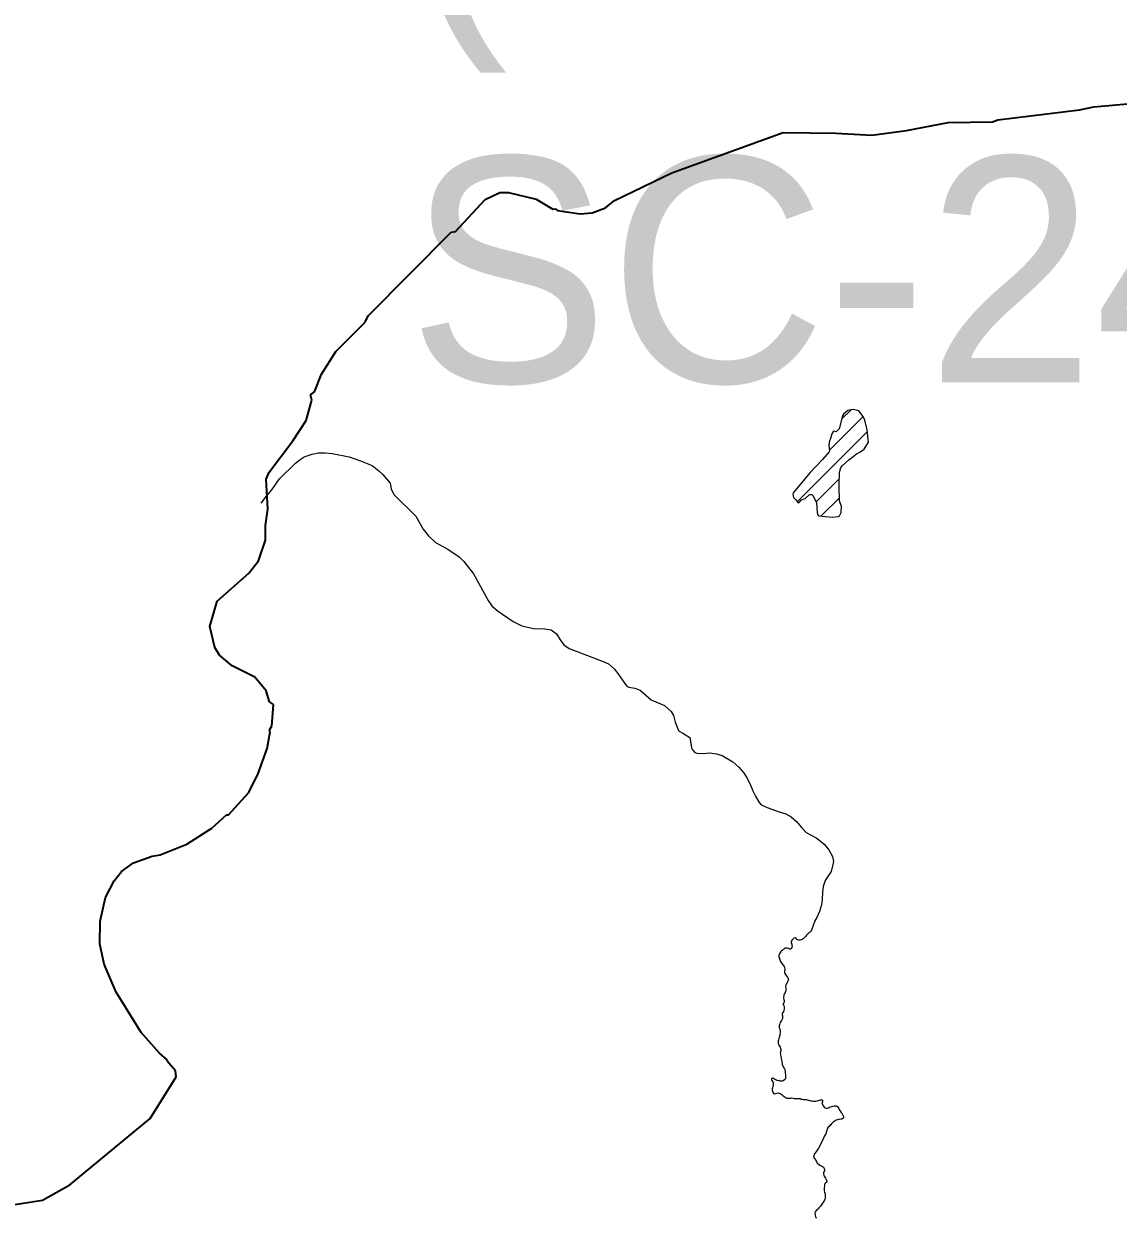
# Model space of a CAD drawing. Extents: x -1643653 to 4543381, y 1624270 to 13878484.
# Drawn here: x 608778 to 611206, y 8912448 to 8915094 of the extents above; entities that cross this region are included whole.
import ezdxf

# ---------------------------------------------------------------- set-up
doc = ezdxf.new("R2010")
doc.units = 0
doc.header["$LTSCALE"] = 200
doc.linetypes.add('LONG_DASH_SHORT_DASH', pattern=[9.9, 6, -1.2, 1.5, -1.2])
doc.layers.add('1', color=7, linetype='Continuous', lineweight=13)
doc.layers.add('6', color=7, linetype='Continuous', lineweight=13)

msp = doc.modelspace()

# ---------------------------------------------------------------- linework, layer by layer
at = {"layer": '1', "lineweight": 25}
msp.add_spline([(814781, 9009175.5), (814787.2, 9009173.4), (814796.9, 9009173.4), (814799.4, 9009172.4), (814805.1, 9009174.5), (814805.6, 9009176.5), (814811.7, 9009179.5), (814811.7, 9009179.5), (814801.5, 9009181), (814790.7, 9009181.5), (814784.1, 9009183.1), (814777.4, 9009185.1), (814778.4, 9009175.5)], degree=3, dxfattribs=at)
at = {"layer": '6'}
for p, q in [((610592.8, 8914218.2), (610613.2, 8914238.6)), ((610565.7, 8914148.7), (610640.2, 8914223.2)), ((610494, 8914034.6), (610649.5, 8914190.1)), ((610536, 8914034.2), (610587.2, 8914085.3)), ((610547.2, 8914002.9), (610587.8, 8914043.4))]:
    msp.add_line(p, q, dxfattribs=at)
at = {"layer": '6', "linetype": 'LONG_DASH_SHORT_DASH', "lineweight": 35}
for points in [[(609417, 8914259.9), (609414.5, 8914271.5), (609423.4, 8914278), (609438.5, 8914317.1), (609470.2, 8914368), (609534.8, 8914432.1), (609542.7, 8914447.8), (609726.2, 8914632.2), (609735.6, 8914633.7), (609801.8, 8914705.2), (609834.3, 8914720.4), (609853.1, 8914720.4), (609915.1, 8914705.6), (609951.4, 8914683.3), (609956.6, 8914684.2), (609962.2, 8914680.3), (610012.3, 8914673.4), (610039, 8914675), (610068.6, 8914686.7), (610088.4, 8914702.4), (610215.4, 8914764.3), (610462.8, 8914853.2), (610579.4, 8914851.9), (610659.1, 8914847.2), (610736.4, 8914857.9), (610829, 8914875.5), (610927.4, 8914877.4), (610939, 8914881.5), (611120.3, 8914903.8), (611152.1, 8914910.7), (611312, 8914924.8)], [(608739.3, 8912473), (608819.6, 8912485.1), (608880, 8912519.3), (609058.8, 8912666.4), (609116.5, 8912759.3), (609114.9, 8912772.6), (609096.2, 8912793.6), (609097.3, 8912795.6), (609078.6, 8912811.8), (609038.2, 8912857.6), (608983.3, 8912946.8), (608956.3, 8913009.1), (608946.9, 8913054.2), (608947.5, 8913104.1), (608959.7, 8913156.7), (608979, 8913193.9), (608994.6, 8913214.2), (609021.3, 8913233.8), (609062.8, 8913248.6), (609080.9, 8913251), (609139.7, 8913275.3), (609195.1, 8913310.8), (609228, 8913340.4), (609232.6, 8913340.3), (609276.6, 8913389.1), (609297.3, 8913429.6), (609318.1, 8913487), (609324.7, 8913524.3), (609323.1, 8913528.6), (609328.6, 8913536.8), (609332, 8913584.8), (609323.1, 8913590.8), (609315.6, 8913614.7), (609290.5, 8913645.2), (609240.2, 8913670.2), (609212.4, 8913694.1), (609201.8, 8913711), (609190.8, 8913757.9), (609207.3, 8913814.3), (609277.5, 8913876.2), (609298.7, 8913903.7), (609314.4, 8913949), (609314.4, 8913981.9), (609319.5, 8914018.2), (609315.7, 8914084.9), (609322.5, 8914099.7), (609375.2, 8914169.3), (609404.5, 8914214.5), (609417, 8914259.9)]]:
    msp.add_lwpolyline(points, dxfattribs=at)
at = {"layer": '6'}
for points in [[(610550.1, 8914128.2), (610522.6, 8914099.6), (610485.2, 8914054.4), (610484.5, 8914051.4), (610485.8, 8914043.6), (610490.9, 8914038.7), (610495.7, 8914032.3), (610498.2, 8914032.8), (610503.2, 8914038.6), (610511.3, 8914041.6), (610520, 8914049.9), (610522.6, 8914050.8), (610526.2, 8914050.7), (610528.6, 8914048), (610536.9, 8914032.6), (610538.2, 8914010.4), (610539.8, 8914005.3), (610541.1, 8914003.4), (610572.1, 8914000.6), (610584.6, 8914001.8), (610587.4, 8914003), (610591.6, 8914010.9), (610591.8, 8914024.6), (610588.8, 8914032.4), (610588, 8914036.4), (610586.7, 8914070.3), (610587.8, 8914099.9), (610590.6, 8914109.6), (610593.7, 8914113.9), (610608, 8914127.7), (610618.3, 8914134.6), (610625.4, 8914140.7), (610632.9, 8914144.4), (610642.7, 8914150.8), (610652.1, 8914166.7), (610649.1, 8914194), (610643.6, 8914215.7), (610640.1, 8914223.4), (610630.2, 8914235.9), (610618.4, 8914238.7)], [(610618.4, 8914238.7), (610613.1, 8914238.6), (610606, 8914236.5), (610596.3, 8914228.7), (610594.6, 8914224.8), (610586.9, 8914195.9), (610580.3, 8914189.7), (610574.4, 8914190.9), (610570.6, 8914185.2), (610568.3, 8914176.6), (610564.4, 8914166.3), (610563.7, 8914158.5), (610565.8, 8914148.4), (610564.8, 8914145.3), (610550.1, 8914128.2)], [(609304.8, 8914031.3), (609316.3, 8914047), (609328.2, 8914061), (609345.4, 8914085), (609380.9, 8914119.9), (609391.6, 8914128.4), (609400.3, 8914134.1), (609417.9, 8914140.3)], [(609417.9, 8914140.3), (609432.3, 8914143), (609446.8, 8914143.1), (609462, 8914141.3), (609500.2, 8914133.9), (609525, 8914125.2), (609551.2, 8914114.5), (609565.8, 8914103.2), (609574.5, 8914094.8), (609590.7, 8914075.3), (609593.5, 8914063.3), (609599.2, 8914050.6), (609647.6, 8914002.6), (609664.4, 8913973.8), (609675.8, 8913959.2), (609691.7, 8913944.3), (609718.8, 8913929.2), (609744.3, 8913912.2), (609754.5, 8913902), (609775.4, 8913874.4), (609799.6, 8913831.8), (609808, 8913815.2), (609816.3, 8913803.9), (609827.9, 8913793.1), (609863.5, 8913769.2), (609883, 8913759.4), (609908.5, 8913753.4), (609934, 8913752.3), (609948.3, 8913750), (609960, 8913741.4), (609967.7, 8913728.2), (609976.3, 8913717.3), (609987.7, 8913708.8), (610063.1, 8913680.4), (610075.6, 8913674.7), (610087.9, 8913664), (610096.3, 8913653.3), (610112.7, 8913629.2), (610116, 8913625.7), (610120.4, 8913623.2), (610133.8, 8913620.9), (610145.7, 8913616.5), (610170.2, 8913594.9), (610199.2, 8913582.2), (610214.4, 8913569.6), (610219.3, 8913560.4), (610223.4, 8913545.4), (610230.4, 8913527.1), (610232.1, 8913525.3), (610240.4, 8913521), (610255.3, 8913511.4), (610259.1, 8913488.4), (610261.4, 8913484.1), (610266.4, 8913478.2), (610271.4, 8913476.7), (610286, 8913476.2), (610299.6, 8913477.2), (610314.8, 8913475.2), (610327.5, 8913471.4), (610351.4, 8913457.7), (610364.5, 8913445.8), (610374.8, 8913433.9), (610381.7, 8913423.5), (610381.7, 8913423.5), (610389.1, 8913409.2)], [(610389.1, 8913409.2), (610395.4, 8913393.2), (610401.3, 8913381.1), (610409.7, 8913367.4), (610414, 8913362.1), (610427.1, 8913356), (610453.7, 8913346.8), (610468.8, 8913342.4), (610480.8, 8913335.7), (610492.2, 8913325.5), (610503.7, 8913311.6), (610513.8, 8913301.2), (610536.1, 8913288.8), (610548.6, 8913279.7), (610553.6, 8913275), (610564.1, 8913262.7), (610572.3, 8913247.7), (610574, 8913236.7), (610573.8, 8913232.5), (610569.3, 8913214.6), (610556.1, 8913194.1), (610551.1, 8913181.3), (610549.8, 8913168.7), (610549.5, 8913152.5), (610547.4, 8913140.6), (610543.5, 8913125.3), (610537.7, 8913112.6), (610533.2, 8913105.3), (610525.4, 8913084.2)], [(610525.4, 8913084.2), (610525.2, 8913084), (610523.8, 8913081.7), (610522, 8913079.7), (610520.1, 8913078.1), (610517.9, 8913076.8), (610516.1, 8913074.9), (610514.3, 8913072.9), (610512.9, 8913070.6), (610511.1, 8913068.7), (610509, 8913066.9), (610506.9, 8913065.2), (610504.8, 8913063.8), (610502.6, 8913062.7), (610500.1, 8913062.3), (610497.2, 8913062.1), (610495, 8913062.6), (610492.6, 8913063.5), (610491.2, 8913065.9), (610489, 8913067.2), (610486.6, 8913066.3), (610484.7, 8913064.7), (610482.8, 8913062.8), (610481.3, 8913060.5), (610480.3, 8913058.2), (610480.7, 8913055.6), (610481.7, 8913053.3), (610482.2, 8913050.7), (610482.8, 8913048.2), (610482.2, 8913045.7), (610480.8, 8913043.5), (610478.9, 8913041.8), (610476.4, 8913042.4), (610474.2, 8913043.6), (610471.6, 8913044), (610469.1, 8913044.3), (610466.4, 8913044), (610464.5, 8913042.3), (610462.4, 8913040.8), (610460.3, 8913039.3), (610458.4, 8913037.4), (610456.6, 8913035.5), (610455.2, 8913033.2), (610454.1, 8913030.7), (610453.4, 8913027.8), (610453.2, 8913024.5), (610454.2, 8913022), (610454.9, 8913019.4), (610455.8, 8913017), (610457, 8913014.7), (610458.5, 8913012.5), (610460.3, 8913009.9), (610461.9, 8913007.7), (610463.3, 8913005.6), (610464.7, 8913003.4), (610465.7, 8913001.1), (610466.5, 8912998.6), (610466.2, 8912995.8), (610466, 8912993.3), (610466, 8912990.6), (610466.7, 8912988.2), (610468.1, 8912985.8), (610469.7, 8912983.7), (610471.1, 8912981.4), (610472.7, 8912979.4)], [(610472.7, 8912979.4), (610474.1, 8912977.1), (610474.3, 8912974.6), (610473.3, 8912971.7), (610472.1, 8912969.3), (610470.7, 8912966.8), (610469.7, 8912964.4), (610468.6, 8912962), (610468.2, 8912959.3), (610468.7, 8912956.7), (610468.7, 8912954.1), (610468.7, 8912951.1), (610468.2, 8912948.2), (610466.8, 8912945.8), (610465.7, 8912943.4), (610464.4, 8912941.1), (610463.9, 8912938.6), (610463.8, 8912936), (610463.7, 8912933.4), (610464, 8912930.7), (610465.1, 8912928.2), (610465.2, 8912925.7), (610463.9, 8912923.4), (610462.9, 8912921.1), (610462.7, 8912918.6), (610464.4, 8912916.8), (610465.1, 8912914.2), (610465.1, 8912911.5), (610465, 8912908.8), (610464.4, 8912906.3), (610463.5, 8912903.5), (610461.8, 8912901.5), (610460.4, 8912899.3), (610460.5, 8912896.7), (610460.9, 8912894.1), (610461.2, 8912891.5), (610461.1, 8912889)], [(610461.1, 8912889), (610460.2, 8912886.6), (610459, 8912884.1), (610457.3, 8912881.8), (610456.1, 8912879.3), (610455.2, 8912876.8), (610454.5, 8912874.4), (610454.1, 8912871.8), (610453.8, 8912869.2), (610454.6, 8912866.6), (610455.5, 8912864), (610455.9, 8912861.6), (610456.1, 8912859), (610455.8, 8912856.5), (610455.5, 8912853.8), (610455.1, 8912851.4), (610454.6, 8912848.8), (610453.9, 8912846.3), (610453.4, 8912843.8), (610452.7, 8912841.3), (610451.9, 8912838.9), (610451.8, 8912836.3), (610451.7, 8912833.7), (610452, 8912831.1), (610453.3, 8912828.9), (610454.9, 8912826.9), (610456.1, 8912824.6), (610456.9, 8912821.9), (610457.3, 8912819.3), (610457.4, 8912816.7), (610456.8, 8912814.2), (610455.9, 8912811.8), (610456.5, 8912809.3), (610457, 8912806.7), (610457.5, 8912804.1), (610458.1, 8912801.3), (610458.6, 8912798.8), (610459, 8912796.3), (610459.4, 8912793.5), (610459.9, 8912791.1), (610460.2, 8912788.5), (610460.6, 8912785.9), (610461.6, 8912783.6), (610462.8, 8912781.4), (610464.2, 8912779.2), (610465.8, 8912777.2), (610466.5, 8912774.8), (610466.8, 8912772.2), (610467, 8912769.3), (610467.2, 8912766.7), (610467.5, 8912764), (610467.6, 8912761.4), (610467.6, 8912758.8), (610467.5, 8912756.3), (610467.1, 8912753.9), (610465.3, 8912752), (610462.9, 8912750.2), (610460.6, 8912749.4), (610457.8, 8912749.3), (610455.3, 8912749.6), (610453, 8912750.6), (610450.4, 8912750.4), (610447.8, 8912751.3), (610445.6, 8912752.5), (610443.4, 8912753.9)], [(610443.4, 8912753.9), (610441.1, 8912755), (610438.7, 8912755.7), (610436.6, 8912754.2), (610436.6, 8912751.7), (610438.3, 8912749.8), (610440, 8912747.9), (610440.5, 8912745.4), (610440.4, 8912742.7), (610440.2, 8912740), (610439.6, 8912737.5), (610438.9, 8912734.9), (610438.6, 8912732.3), (610438.6, 8912729.7), (610438.8, 8912727.2), (610439.8, 8912724.8), (610441.4, 8912722.4), (610443.5, 8912721), (610446.1, 8912721.6), (610448.4, 8912722.8), (610451.3, 8912723.1), (610453.8, 8912722.7), (610456.3, 8912721.6), (610458.5, 8912720.2), (610460.6, 8912718.7), (610462.7, 8912717), (610464.8, 8912715.6), (610466.8, 8912713.9), (610469.1, 8912712.5), (610471.6, 8912711.9), (610474.2, 8912711.9), (610476.9, 8912711.8), (610479.6, 8912711.8), (610482.2, 8912712.1), (610484.9, 8912711.5), (610487.4, 8912711), (610489.9, 8912710.8)], [(610489.9, 8912710.8), (610492.5, 8912710.9), (610495.2, 8912711.1), (610497.8, 8912711.1), (610500.5, 8912710.7), (610502.8, 8912709.7), (610505.4, 8912709.1), (610508.1, 8912708.8), (610510.9, 8912708.7), (610513.6, 8912708.4), (610516.3, 8912707.8), (610518.8, 8912707.1), (610521.4, 8912706.4), (610523.9, 8912705.7), (610526.8, 8912705.4), (610529.8, 8912705.3), (610532.6, 8912705.2), (610535.2, 8912705.2), (610537.9, 8912705.4), (610540.4, 8912706.1), (610543.1, 8912707.2), (610545.6, 8912707.8), (610548.1, 8912707.8), (610550.1, 8912706.2), (610549.6, 8912703.7), (610548.7, 8912701.3), (610549.3, 8912698.8), (610550.4, 8912696.3), (610551.8, 8912694), (610553.3, 8912691.8), (610555.4, 8912690.4), (610558, 8912689.6), (610560.6, 8912689.5), (610563.1, 8912690), (610565.4, 8912691.3), (610567.7, 8912692.3), (610570.3, 8912693.2), (610572.8, 8912693.9), (610575.6, 8912694.6), (610578.2, 8912694.7), (610580.7, 8912694.3), (610583, 8912692.9), (610584.6, 8912691), (610586, 8912688.9), (610587.2, 8912686.6), (610588.6, 8912684.5), (610589.9, 8912682.3), (610591.3, 8912680.1), (610593, 8912678.1), (610594.4, 8912675.4), (610596.4, 8912670.8)], [(610596.4, 8912670.8), (610596.7, 8912669.8), (610596.7, 8912669.2), (610596.2, 8912667.9), (610595.2, 8912666.8), (610593.2, 8912665.4), (610590.7, 8912664.7), (610588, 8912664.5), (610585.4, 8912664.6), (610583.1, 8912663.3), (610580.5, 8912662.8), (610578.3, 8912661.4), (610576.1, 8912660.1), (610573.9, 8912658.5), (610571.9, 8912656.7), (610570, 8912654.9), (610568.2, 8912652.8), (610566.5, 8912650.8), (610564.6, 8912648.9), (610562.6, 8912647.3), (610560.9, 8912645.4), (610560.2, 8912642.6), (610559.3, 8912640.2), (610558.6, 8912637.8), (610558.2, 8912635.1), (610557.1, 8912632.7), (610555.7, 8912630.5), (610554.6, 8912628), (610552.4, 8912623.1)], [(610552.4, 8912623.1), (610551.4, 8912620.9), (610547.8, 8912614.2), (610544.7, 8912607.2), (610541.2, 8912600.6), (610536.7, 8912594.4), (610532, 8912588.5), (610530, 8912581.1), (610534.2, 8912574.9), (610538.4, 8912568.3), (610544.2, 8912563.2), (610547.2, 8912561.2), (610549.8, 8912559.8), (610551.9, 8912558.4), (610554, 8912555.9), (610554.6, 8912553.2), (610554.3, 8912550.7), (610553.1, 8912548.5), (610552.2, 8912546.2), (610552.2, 8912543.7), (610552.8, 8912541.2), (610554, 8912538.7), (610555.1, 8912536.3), (610556.5, 8912534), (610558, 8912531.5), (610559, 8912529.1), (610559.4, 8912526.5), (610558.6, 8912524.2), (610556.5, 8912522.9), (610554.7, 8912521.2), (610554.1, 8912518.8), (610554.1, 8912516.3), (610554, 8912513.7), (610553.7, 8912510.7), (610553.5, 8912508.2), (610553.9, 8912505.8), (610554.4, 8912503.4), (610555.2, 8912501), (610556.1, 8912498.6), (610556.2, 8912496), (610556.2, 8912493), (610556.2, 8912490.2), (610555.4, 8912487.9), (610554.1, 8912485.7), (610553, 8912483.5), (610551.7, 8912481.1), (610550.1, 8912478.7), (610548.5, 8912476.6), (610546.9, 8912474.3), (610545.4, 8912472.3), (610543.7, 8912470.3), (610541.9, 8912468.3), (610540.2, 8912466.5), (610538.6, 8912464.7), (610536.7, 8912463.1), (610535.1, 8912461.3), (610533.5, 8912459.2), (610532.9, 8912456.7), (610533.5, 8912453.2), (610533.9, 8912450.9), (610534.8, 8912447.9), (610536, 8912445.6)]]:
    msp.add_lwpolyline(points, dxfattribs=at)

# ---------------------------------------------------------------- texts
for s, p in [('(PALMEIRA DOS ÍNDIOS)', (609630, 8915136.3)), ('SC-24-X-D-II', (609630, 8914299.2))]:
    msp.add_text(s, height=500, dxfattribs=at).set_placement(p)

doc.saveas('drawing.dxf')
